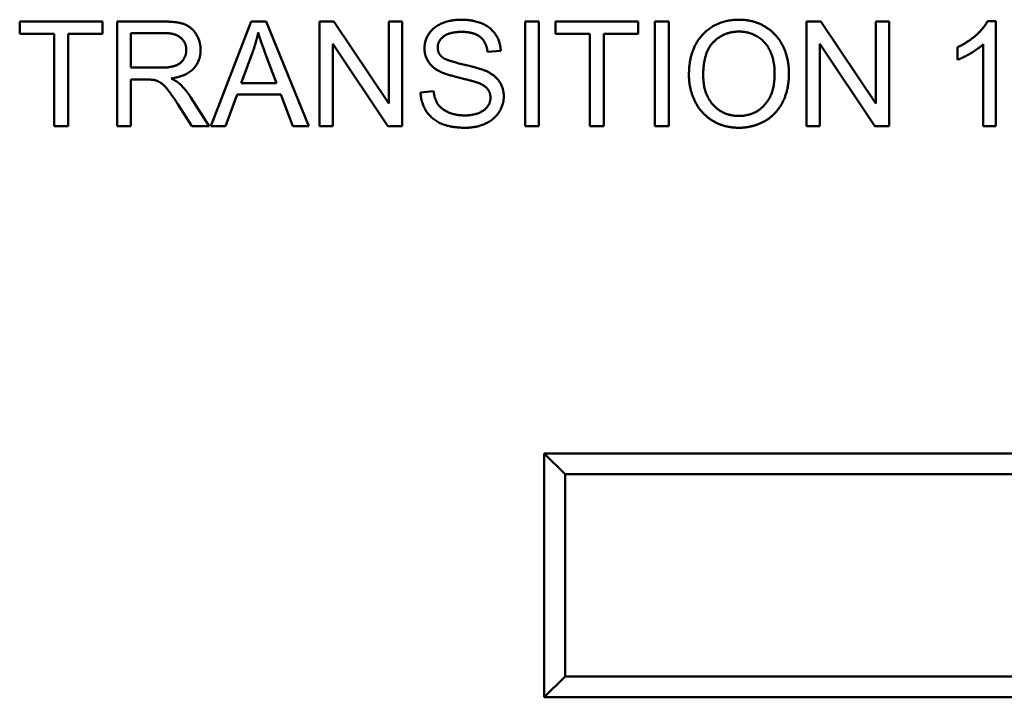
# Model space of a CAD drawing. Header units: inches. Extents: x 1.9 to 64.4, y 1.6 to 69.2.
# Tile 302 of 328: x 49.7 to 51.1, y 58.9 to 59.9. Entities that reach past the tile are written whole.
import ezdxf

# ---------------------------------------------------------------- set-up
doc = ezdxf.new("R2010")
doc.units = ezdxf.units.IN
doc.header["$MEASUREMENT"] = 0
doc.layers.add('Visible (ANSI)', color=7, linetype='Continuous', lineweight=50)

msp = doc.modelspace()

# ---------------------------------------------------------------- linework, layer by layer
at = {"layer": 'Visible (ANSI)'}
for p, q in [((49.6735, 59.8417), (49.6735, 59.8594)), ((49.6735, 59.8594), (49.7924, 59.8594)), ((49.7924, 59.8594), (49.7924, 59.8417)), ((49.8131, 59.8594), (49.8796, 59.8594)), ((49.8131, 59.7094), (49.8131, 59.8594)), ((49.9478, 59.7094), (50.0054, 59.8594)), ((50.0054, 59.8594), (50.0269, 59.8594)), ((50.0269, 59.8594), (50.0881, 59.7094)), ((50.1038, 59.8594), (50.1242, 59.8594)), ((50.1038, 59.7094), (50.1038, 59.8594)), ((50.1242, 59.8594), (50.203, 59.7416)), ((50.203, 59.7416), (50.203, 59.8594)), ((50.203, 59.8594), (50.222, 59.8594)), ((50.222, 59.8594), (50.222, 59.7094)), ((50.3986, 59.8594), (50.4184, 59.8594)), ((50.3986, 59.7094), (50.3986, 59.8594)), ((50.4184, 59.8594), (50.4184, 59.7094)), ((50.4421, 59.8417), (50.4421, 59.8594)), ((50.4421, 59.8594), (50.561, 59.8594)), ((50.561, 59.8594), (50.561, 59.8417)), ((50.5848, 59.8594), (50.6047, 59.8594)), ((50.5848, 59.7094), (50.5848, 59.8594)), ((50.6047, 59.8594), (50.6047, 59.7094)), ((50.8025, 59.8594), (50.8228, 59.8594)), ((50.8025, 59.7094), (50.8025, 59.8594)), ((50.8228, 59.8594), (50.9017, 59.7416)), ((50.9017, 59.7416), (50.9017, 59.8594)), ((50.9017, 59.8594), (50.9207, 59.8594)), ((50.9207, 59.8594), (50.9207, 59.7094)), ((51.0621, 59.86), (51.074, 59.86)), ((51.074, 59.86), (51.074, 59.7094)), ((49.7229, 59.8417), (49.6735, 59.8417)), ((49.7229, 59.7094), (49.7229, 59.8417)), ((49.7924, 59.8417), (49.7428, 59.8417)), ((49.7428, 59.8417), (49.7428, 59.7094)), ((49.833, 59.7932), (49.833, 59.8428)), ((49.833, 59.8428), (49.8804, 59.8428)), ((50.4915, 59.8417), (50.4421, 59.8417)), ((50.4915, 59.7094), (50.4915, 59.8417)), ((50.561, 59.8417), (50.5114, 59.8417)), ((50.5114, 59.8417), (50.5114, 59.7094)), ((50.2017, 59.7094), (50.1228, 59.8272)), ((50.1228, 59.8272), (50.1228, 59.7094)), ((50.9003, 59.7094), (50.8215, 59.8272)), ((50.8215, 59.8272), (50.8215, 59.7094)), ((51.0556, 59.7094), (51.0556, 59.8267)), ((49.991, 59.7709), (50.0075, 59.8149)), ((50.0262, 59.8125), (50.042, 59.7709)), ((50.3636, 59.8172), (50.3446, 59.8157)), ((51.0188, 59.8045), (51.0188, 59.8224)), ((49.8756, 59.7932), (49.833, 59.7932)), ((49.8559, 59.7761), (49.833, 59.7761)), ((49.833, 59.7761), (49.833, 59.7094)), ((50.042, 59.7709), (49.991, 59.7709)), ((49.9853, 59.7548), (49.9688, 59.7094)), ((50.0481, 59.7548), (49.9853, 59.7548)), ((50.0655, 59.7094), (50.0481, 59.7548)), ((50.2486, 59.7577), (50.2673, 59.7593)), ((49.9203, 59.7094), (49.9004, 59.7406)), ((49.9192, 59.7502), (49.9451, 59.7094)), ((49.7428, 59.7094), (49.7229, 59.7094)), ((49.833, 59.7094), (49.8131, 59.7094)), ((49.9451, 59.7094), (49.9203, 59.7094)), ((49.9688, 59.7094), (49.9478, 59.7094)), ((50.0881, 59.7094), (50.0655, 59.7094)), ((50.1228, 59.7094), (50.1038, 59.7094)), ((50.222, 59.7094), (50.2017, 59.7094)), ((50.4184, 59.7094), (50.3986, 59.7094)), ((50.5114, 59.7094), (50.4915, 59.7094)), ((50.6047, 59.7094), (50.5848, 59.7094)), ((50.8215, 59.7094), (50.8025, 59.7094)), ((50.9207, 59.7094), (50.9003, 59.7094)), ((51.074, 59.7094), (51.0556, 59.7094)), ((50.4261, 59.2395), (50.4261, 58.8895)), ((52.9981, 59.2395), (50.4261, 59.2395)), ((50.4561, 59.2095), (50.4261, 59.2395)), ((50.4561, 58.9195), (50.4561, 59.2095)), ((50.4561, 59.2095), (52.9681, 59.2095)), ((50.4261, 58.8895), (50.4561, 58.9195)), ((52.9681, 58.9195), (50.4561, 58.9195)), ((50.4261, 58.8895), (52.9981, 58.8895))]:
    msp.add_line(p, q, dxfattribs=at)
for points in [[(49.8796, 59.8594), (49.8996, 59.8594), (49.9205, 59.8513), (49.933, 59.8308), (49.933, 59.8185)], [(50.2542, 59.8206), (50.2542, 59.8321), (50.2671, 59.8517), (50.2919, 59.862), (50.3071, 59.862)], [(50.3071, 59.862), (50.3238, 59.862), (50.3493, 59.8513), (50.3631, 59.8304), (50.3636, 59.8172)], [(50.6336, 59.7825), (50.6336, 59.8198), (50.6737, 59.862), (50.7054, 59.862)], [(50.7054, 59.862), (50.7262, 59.862), (50.7596, 59.8421), (50.7771, 59.8067), (50.7771, 59.7842)], [(51.0188, 59.8224), (51.0342, 59.8296), (51.0573, 59.8503), (51.0621, 59.86)], [(49.8804, 59.8428), (49.8971, 59.8428), (49.9125, 59.8291), (49.9125, 59.8185)], [(50.0075, 59.8149), (50.0127, 59.8292), (50.0157, 59.8436)], [(50.0157, 59.8436), (50.0191, 59.8315), (50.0262, 59.8125)], [(50.3079, 59.8445), (50.2898, 59.8445), (50.2732, 59.8313), (50.2732, 59.822)], [(50.3446, 59.8157), (50.3431, 59.83), (50.3253, 59.8445), (50.3079, 59.8445)], [(50.6541, 59.7822), (50.6541, 59.8161), (50.6845, 59.845), (50.7055, 59.845)], [(50.7055, 59.845), (50.7204, 59.845), (50.7443, 59.83), (50.7566, 59.8027), (50.7566, 59.7844)], [(51.0556, 59.8267), (51.049, 59.8204), (51.0274, 59.8077), (51.0188, 59.8045)], [(49.9125, 59.8185), (49.9125, 59.8113), (49.9045, 59.7988), (49.8892, 59.7932), (49.8756, 59.7932)], [(49.933, 59.8185), (49.933, 59.8025), (49.9123, 59.7806), (49.8908, 59.7777)], [(50.2754, 59.7881), (50.2647, 59.7937), (50.2542, 59.8104), (50.2542, 59.8206)], [(50.2732, 59.822), (50.2732, 59.8139), (50.2791, 59.8086)], [(50.2791, 59.8086), (50.2849, 59.8035), (50.3335, 59.7925), (50.3425, 59.7884)], [(50.3313, 59.7713), (50.3253, 59.7737), (50.2838, 59.7836), (50.2754, 59.7881)], [(50.3425, 59.7884), (50.3556, 59.7823), (50.368, 59.7638), (50.368, 59.7518)], [(50.7054, 59.7069), (50.6841, 59.7069), (50.6508, 59.7274), (50.6336, 59.7627), (50.6336, 59.7825)], [(50.7053, 59.7239), (50.6832, 59.7239), (50.6541, 59.7551), (50.6541, 59.7822)], [(50.7566, 59.7844), (50.7566, 59.7554), (50.7277, 59.7239), (50.7053, 59.7239)], [(50.7771, 59.7842), (50.7771, 59.7614), (50.7587, 59.7254), (50.7248, 59.7069), (50.7054, 59.7069)], [(49.867, 59.7754), (49.8636, 59.7761), (49.8559, 59.7761)], [(49.9004, 59.7406), (49.8917, 59.7541), (49.8805, 59.7684), (49.8716, 59.7742), (49.867, 59.7754)], [(49.8908, 59.7777), (49.8986, 59.7739), (49.9027, 59.7702)], [(49.9027, 59.7702), (49.9114, 59.7622), (49.9192, 59.7502)], [(50.3489, 59.7501), (50.3489, 59.7572), (50.3408, 59.7677), (50.3313, 59.7713)], [(50.3126, 59.7069), (50.2921, 59.7069), (50.2647, 59.7188), (50.249, 59.7426), (50.2486, 59.7577)], [(50.2673, 59.7593), (50.2687, 59.7479), (50.2784, 59.7335), (50.2989, 59.7246), (50.3117, 59.7246)], [(50.3117, 59.7246), (50.323, 59.7246), (50.3405, 59.7314), (50.3489, 59.7431), (50.3489, 59.7501)], [(50.368, 59.7518), (50.368, 59.7398), (50.3543, 59.7187), (50.3286, 59.7069), (50.3126, 59.7069)]]:
    msp.add_open_spline(points, degree=2, dxfattribs=at)

doc.saveas('drawing.dxf')
